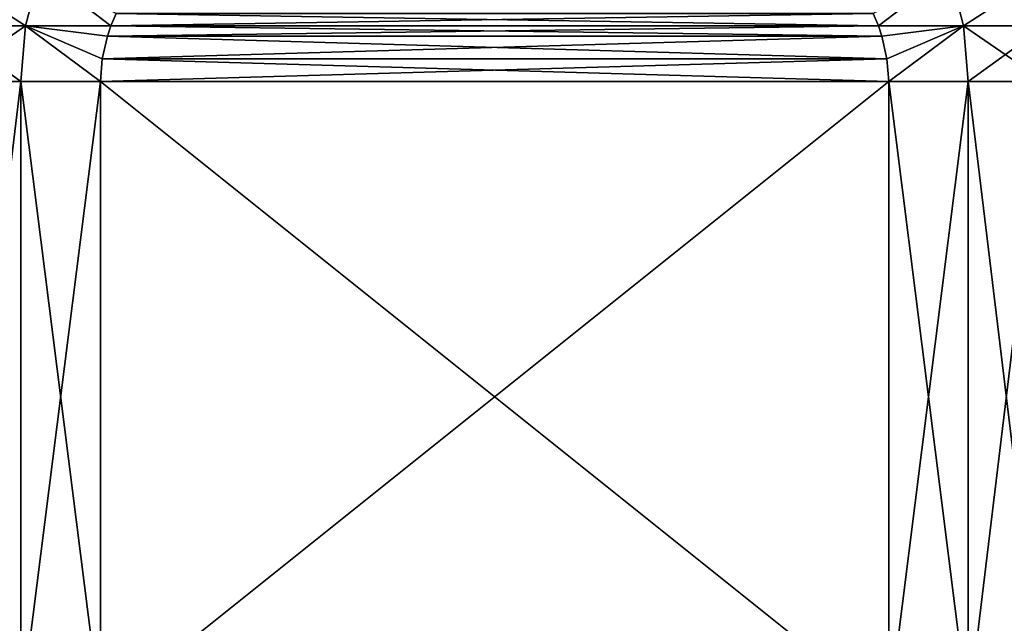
# Model space of a CAD drawing. Header units: metres. Extents: x -92 to 264, y -100 to 50.
# Tile 276 of 656: x 54 to 66, y 7 to 15. Entities that reach past the tile are written whole.
import ezdxf

# ---------------------------------------------------------------- set-up
doc = ezdxf.new("R2010")
doc.units = ezdxf.units.M
doc.layers.add('solid_21062050_01', color=7, linetype='CONTINUOUS')

msp = doc.modelspace()

# ---------------------------------------------------------------- linework, layer by layer
at = {"layer": 'solid_21062050_01'}
for points in [[(52.986061, 15.395366, 10.708838), (53.013958, 14.704368, 10.904187), (54.049706, 14.704368, 11.502176)], [(54.229515, 15.395366, 11.426988), (52.986061, 15.395366, 10.708838), (54.049706, 14.704368, 11.502176)], [(52.986088, 15.395366, -10.708856), (54.229538, 15.395366, -11.427), (53.013962, 14.704368, -10.904189)], [(54.229538, 15.395366, -11.427), (54.049709, 14.704368, -11.502179), (53.013962, 14.704368, -10.904189)], [(54.229515, 15.395366, 11.426988), (54.049706, 14.704368, 11.502176), (55.13092, 14.703994, 12)], [(54.229538, 15.395366, -11.427), (55.130936, 14.704031, -12), (54.049709, 14.704368, -11.502179)], [(54.229515, 15.395366, 11.426988), (55.13092, 14.703994, 12), (55.198265, 14.862609, 12)], [(54.229538, 15.395366, -11.427), (55.198238, 14.862561, -12), (55.130936, 14.704031, -12)], [(65.770485, 15.395366, -11.426988), (64.86908, 14.703994, -12), (64.801735, 14.862609, -12)], [(64.801758, 14.862561, 12), (64.869064, 14.704031, 12), (65.770462, 15.395366, 11.427)], [(64.869064, 14.704031, 12), (65.950287, 14.704368, 11.502179), (65.770462, 15.395366, 11.427)], [(65.770485, 15.395366, -11.426988), (65.950294, 14.704368, -11.502176), (64.86908, 14.703994, -12)], [(66.986038, 14.704368, 10.904189), (67.013908, 15.395366, 10.708856), (65.770462, 15.395366, 11.427)], [(65.950287, 14.704368, 11.502179), (66.986038, 14.704368, 10.904189), (65.770462, 15.395366, 11.427)], [(65.770485, 15.395366, -11.426988), (67.013939, 15.395366, -10.708838), (65.950294, 14.704368, -11.502176)], [(67.013939, 15.395366, -10.708838), (66.986038, 14.704368, -10.904187), (65.950294, 14.704368, -11.502176)], [(64.801758, 14.862561, 12), (55.198265, 14.862609, 12), (55.13092, 14.703994, 12)], [(64.801758, 14.862561, 12), (55.13092, 14.703994, 12), (64.869064, 14.704031, 12)], [(64.86908, 14.703994, -12), (55.130936, 14.704031, -12), (55.198238, 14.862561, -12)], [(64.801735, 14.862609, -12), (64.86908, 14.703994, -12), (55.198238, 14.862561, -12)], [(53.013958, 14.704368, 10.904187), (53.022751, 14, 10.968957), (53.989227, 14, 11.526952)], [(54.049706, 14.704368, 11.502176), (53.013958, 14.704368, 10.904187), (53.989227, 14, 11.526952)], [(53.013962, 14.704368, -10.904189), (54.049709, 14.704368, -11.502179), (53.022751, 14, -10.968957)], [(54.049709, 14.704368, -11.502179), (53.989227, 14, -11.526952), (53.022751, 14, -10.968957)], [(54.049706, 14.704368, 11.502176), (53.989227, 14, 11.526952), (55, 14, 12)], [(54.049709, 14.704368, -11.502179), (55, 14, -12), (53.989227, 14, -11.526952)], [(55.02137, 14.286259, 12), (54.049706, 14.704368, 11.502176), (55, 14, 12)], [(55.086479, 14.573561, 12), (55.13092, 14.703994, 12), (54.049706, 14.704368, 11.502176)], [(55.02137, 14.286259, 12), (55.086479, 14.573561, 12), (54.049706, 14.704368, 11.502176)], [(54.049709, 14.704368, -11.502179), (55.021324, 14.285933, -12), (55, 14, -12)], [(54.049709, 14.704368, -11.502179), (55.086407, 14.573315, -12), (55.021324, 14.285933, -12)], [(54.049709, 14.704368, -11.502179), (55.130936, 14.704031, -12), (55.086407, 14.573315, -12)], [(64.913521, 14.573561, -12), (55.086407, 14.573315, -12), (55.130936, 14.704031, -12)], [(64.869064, 14.704031, 12), (55.13092, 14.703994, 12), (55.086479, 14.573561, 12)], [(64.913589, 14.573315, 12), (64.869064, 14.704031, 12), (55.086479, 14.573561, 12)], [(64.913521, 14.573561, -12), (55.130936, 14.704031, -12), (64.86908, 14.703994, -12)], [(64.913589, 14.573315, 12), (65.950287, 14.704368, 11.502179), (64.869064, 14.704031, 12)], [(64.913521, 14.573561, -12), (64.86908, 14.703994, -12), (65.950294, 14.704368, -11.502176)], [(64.97863, 14.286259, -12), (64.913521, 14.573561, -12), (65.950294, 14.704368, -11.502176)], [(64.978676, 14.285933, 12), (65.950287, 14.704368, 11.502179), (64.913589, 14.573315, 12)], [(64.97863, 14.286259, -12), (65.950294, 14.704368, -11.502176), (65, 14, -12)], [(64.978676, 14.285933, 12), (65, 14, 12), (65.950287, 14.704368, 11.502179)], [(65, 14, 12), (66.010773, 14, 11.526952), (65.950287, 14.704368, 11.502179)], [(65.950294, 14.704368, -11.502176), (66.010773, 14, -11.526952), (65, 14, -12)], [(66.977249, 14, 10.968957), (66.986038, 14.704368, 10.904189), (65.950287, 14.704368, 11.502179)], [(66.010773, 14, 11.526952), (66.977249, 14, 10.968957), (65.950287, 14.704368, 11.502179)], [(65.950294, 14.704368, -11.502176), (66.986038, 14.704368, -10.904187), (66.010773, 14, -11.526952)], [(66.986038, 14.704368, -10.904187), (66.977249, 14, -10.968957), (66.010773, 14, -11.526952)], [(64.97863, 14.286259, -12), (55.021324, 14.285933, -12), (55.086407, 14.573315, -12)], [(64.913589, 14.573315, 12), (55.086479, 14.573561, 12), (55.02137, 14.286259, 12)], [(64.978676, 14.285933, 12), (64.913589, 14.573315, 12), (55.02137, 14.286259, 12)], [(64.97863, 14.286259, -12), (55.086407, 14.573315, -12), (64.913521, 14.573561, -12)], [(64.978676, 14.285933, 12), (55.02137, 14.286259, 12), (55, 14, 12)], [(64.978676, 14.285933, 12), (55, 14, 12), (65, 14, 12)], [(65, 14, -12), (55, 14, -12), (55.021324, 14.285933, -12)], [(64.97863, 14.286259, -12), (65, 14, -12), (55.021324, 14.285933, -12)], [(53.989227, 6, 11.526952), (53.989227, 14, 11.526952), (53.022751, 14, 10.968957)], [(53.989227, 6, 11.526952), (53.022751, 14, 10.968957), (53.022751, 6, 10.968957)], [(53.022751, 6, -10.968957), (53.022751, 14, -10.968957), (53.989227, 14, -11.526952)], [(53.989227, 6, -11.526952), (53.022751, 6, -10.968957), (53.989227, 14, -11.526952)], [(55, 6, 12), (55, 14, 12), (53.989227, 14, 11.526952)], [(55, 6, 12), (53.989227, 14, 11.526952), (53.989227, 6, 11.526952)], [(53.989227, 6, -11.526952), (53.989227, 14, -11.526952), (55, 14, -12)], [(55, 6, -12), (53.989227, 6, -11.526952), (55, 14, -12)], [(65, 14, 12), (55, 14, 12), (55, 6, 12)], [(65, 6, -12), (55, 6, -12), (55, 14, -12)], [(65, 6, -12), (55, 14, -12), (65, 14, -12)], [(65, 6, 12), (65, 14, 12), (55, 6, 12)], [(66.010773, 6, 11.526952), (66.010773, 14, 11.526952), (65, 14, 12)], [(66.010773, 6, 11.526952), (65, 14, 12), (65, 6, 12)], [(65, 6, -12), (65, 14, -12), (66.010773, 14, -11.526952)], [(65, 6, -12), (66.010773, 14, -11.526952), (66.010773, 6, -11.526952)], [(66.977249, 6, 10.968957), (66.977249, 14, 10.968957), (66.010773, 14, 11.526952)], [(66.010773, 6, 11.526952), (66.977249, 6, 10.968957), (66.010773, 14, 11.526952)], [(66.010773, 6, -11.526952), (66.010773, 14, -11.526952), (66.977249, 14, -10.968957)], [(66.010773, 6, -11.526952), (66.977249, 14, -10.968957), (66.977249, 6, -10.968957)]]:
    msp.add_3dface(points, dxfattribs=at)

doc.saveas('drawing.dxf')
